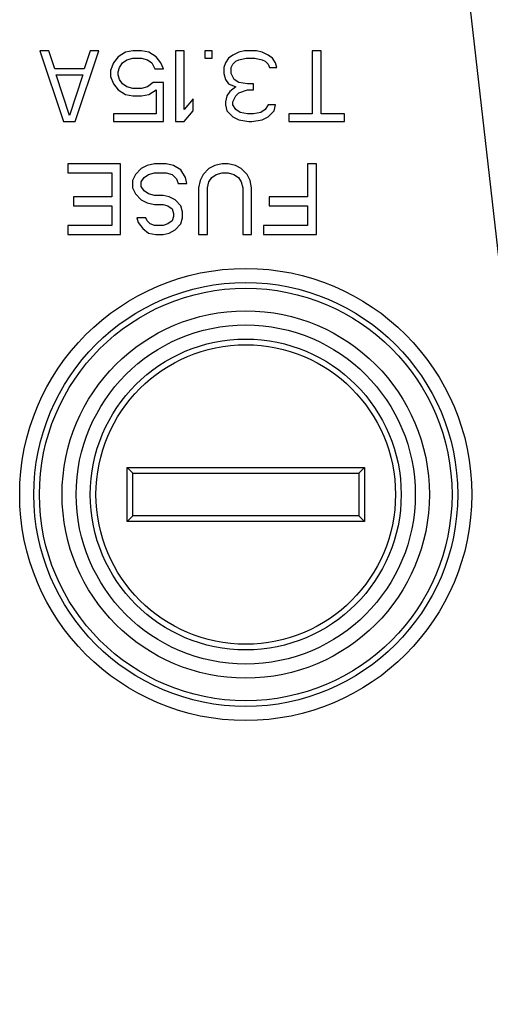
# Paper-space layout 'Sheet' of a CAD drawing. Header units: inches. Extents: x 0.2 to 10.8, y 0.2 to 8.3.
# Tile 456 of 545: x 9.7934 to 9.86, y 4.7717 to 4.911. Entities that reach past the tile are written whole.
import ezdxf

# ---------------------------------------------------------------- set-up
doc = ezdxf.new("R2010")
doc.units = ezdxf.units.IN
doc.header["$MEASUREMENT"] = 0
doc.layers.get('0').update_dxf_attribs({"lineweight": 5})

psp = doc.layouts.new('Sheet')

# ---------------------------------------------------------------- linework, layer by layer
at = {"color": 0, "linetype": 'ByBlock', "lineweight": -3}
for p, q in [((9.879625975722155, 4.71587193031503), (9.84976802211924, 4.977896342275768)), ((9.796291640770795, 4.906608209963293), (9.799624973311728, 4.89660820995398)), ((9.797541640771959, 4.906608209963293), (9.796291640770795, 4.906608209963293)), ((9.798374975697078, 4.90405501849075), (9.797541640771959, 4.906608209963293)), ((9.801291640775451, 4.89660820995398), (9.804624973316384, 4.906608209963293)), ((9.80337497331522, 4.906608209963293), (9.802541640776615, 4.90405501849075)), ((9.804624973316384, 4.906608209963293), (9.80337497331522, 4.906608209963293)), ((9.809416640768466, 4.906608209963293), (9.808374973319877, 4.906395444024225)), ((9.81066664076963, 4.906608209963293), (9.809416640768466, 4.906608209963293)), ((9.811708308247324, 4.906395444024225), (9.81066664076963, 4.906608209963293)), ((9.815458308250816, 4.906608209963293), (9.815458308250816, 4.89660820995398)), ((9.816708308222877, 4.906608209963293), (9.815458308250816, 4.906608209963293)), ((9.816708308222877, 4.898310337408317), (9.816708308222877, 4.906608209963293)), ((9.819624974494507, 4.906608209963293), (9.819624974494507, 4.905544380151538)), ((9.820666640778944, 4.906608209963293), (9.819624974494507, 4.906608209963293)), ((9.820666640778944, 4.905544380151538), (9.820666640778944, 4.906608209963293)), ((9.825249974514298, 4.906608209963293), (9.824416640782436, 4.906395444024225)), ((9.826916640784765, 4.906608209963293), (9.825249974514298, 4.906608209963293)), ((9.827749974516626, 4.906395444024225), (9.826916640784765, 4.906608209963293)), ((9.83483330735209, 4.906608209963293), (9.83483330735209, 4.897672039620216)), ((9.836083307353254, 4.906608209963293), (9.83483330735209, 4.906608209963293)), ((9.836083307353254, 4.897672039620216), (9.836083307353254, 4.906608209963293)), ((9.807333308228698, 4.905757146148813), (9.806708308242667, 4.904906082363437)), ((9.808374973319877, 4.906395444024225), (9.807333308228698, 4.905757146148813)), ((9.807958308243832, 4.904906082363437), (9.808583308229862, 4.90533161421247)), ((9.808583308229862, 4.90533161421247), (9.809416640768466, 4.905544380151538)), ((9.809416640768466, 4.905544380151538), (9.81066664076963, 4.905544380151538)), ((9.81066664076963, 4.905544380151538), (9.811499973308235, 4.90533161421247)), ((9.811499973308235, 4.90533161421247), (9.81212497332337, 4.904906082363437)), ((9.8127499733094, 4.905757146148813), (9.811708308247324, 4.906395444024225)), ((9.813374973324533, 4.904906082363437), (9.8127499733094, 4.905757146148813)), ((9.819624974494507, 4.905544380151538), (9.820666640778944, 4.905544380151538)), ((9.82295830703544, 4.905544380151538), (9.822541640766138, 4.904906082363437)), ((9.823583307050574, 4.905969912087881), (9.82295830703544, 4.905544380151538)), ((9.824416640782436, 4.906395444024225), (9.823583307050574, 4.905969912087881)), ((9.823999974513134, 4.905118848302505), (9.824416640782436, 4.90533161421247)), ((9.824416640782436, 4.90533161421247), (9.825458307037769, 4.905544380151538)), ((9.825458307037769, 4.905544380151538), (9.826708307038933, 4.905544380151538)), ((9.826708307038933, 4.905544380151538), (9.827749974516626, 4.90533161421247)), ((9.828583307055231, 4.905969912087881), (9.827749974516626, 4.906395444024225)), ((9.827749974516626, 4.90533161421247), (9.828166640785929, 4.905118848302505)), ((9.829208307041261, 4.905544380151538), (9.828583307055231, 4.905969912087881)), ((9.829624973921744, 4.904906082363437), (9.829208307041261, 4.905544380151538)), ((9.802541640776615, 4.90405501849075), (9.798374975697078, 4.90405501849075)), ((9.806708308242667, 4.904906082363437), (9.806291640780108, 4.903842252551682)), ((9.806291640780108, 4.903842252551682), (9.806291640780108, 4.902991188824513)), ((9.807333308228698, 4.903629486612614), (9.807541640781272, 4.904267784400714)), ((9.807541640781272, 4.904267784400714), (9.807958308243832, 4.904906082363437)), ((9.81212497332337, 4.904906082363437), (9.812541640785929, 4.90405501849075)), ((9.812541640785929, 4.90405501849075), (9.813791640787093, 4.90405501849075)), ((9.813791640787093, 4.90405501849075), (9.813374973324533, 4.904906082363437)), ((9.822541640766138, 4.904906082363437), (9.82233330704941, 4.904267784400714)), ((9.82233330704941, 4.904267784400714), (9.82233330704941, 4.903416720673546)), ((9.823374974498, 4.904267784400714), (9.823583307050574, 4.90469331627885)), ((9.823374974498, 4.903416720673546), (9.823374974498, 4.904267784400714)), ((9.823583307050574, 4.90469331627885), (9.823999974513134, 4.905118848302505)), ((9.828166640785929, 4.905118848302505), (9.828583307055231, 4.90469331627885)), ((9.828583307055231, 4.90469331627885), (9.828791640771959, 4.904267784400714)), ((9.828791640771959, 4.904267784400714), (9.829833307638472, 4.904267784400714)), ((9.829833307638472, 4.904267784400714), (9.829624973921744, 4.904906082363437)), ((9.800458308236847, 4.897459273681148), (9.798583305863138, 4.903203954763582)), ((9.798583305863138, 4.903203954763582), (9.802333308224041, 4.903203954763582)), ((9.802333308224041, 4.903203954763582), (9.800458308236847, 4.897459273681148)), ((9.806291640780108, 4.902991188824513), (9.806708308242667, 4.901927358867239)), ((9.807333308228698, 4.903203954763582), (9.807333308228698, 4.903629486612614)), ((9.807541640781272, 4.902565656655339), (9.807333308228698, 4.903203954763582)), ((9.807958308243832, 4.901927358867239), (9.807541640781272, 4.902565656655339)), ((9.82233330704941, 4.903416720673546), (9.822541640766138, 4.902565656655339)), ((9.822541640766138, 4.902565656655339), (9.82295830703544, 4.901927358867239)), ((9.823791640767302, 4.902565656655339), (9.823374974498, 4.903416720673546)), ((9.824416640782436, 4.902140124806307), (9.823791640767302, 4.902565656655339)), ((9.806708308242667, 4.901927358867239), (9.807333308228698, 4.90107629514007)), ((9.807333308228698, 4.90107629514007), (9.808374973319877, 4.900437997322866)), ((9.808583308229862, 4.901501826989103), (9.807958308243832, 4.901927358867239)), ((9.809416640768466, 4.901289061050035), (9.808583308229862, 4.901501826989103)), ((9.81066664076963, 4.901289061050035), (9.809416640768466, 4.901289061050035)), ((9.811499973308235, 4.901501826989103), (9.81066664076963, 4.901289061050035)), ((9.812333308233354, 4.902140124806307), (9.811499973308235, 4.901501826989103)), ((9.811708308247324, 4.900437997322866), (9.8127499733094, 4.90107629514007)), ((9.813791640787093, 4.902140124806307), (9.812333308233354, 4.902140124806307)), ((9.8127499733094, 4.90107629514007), (9.8127499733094, 4.897672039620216)), ((9.813791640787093, 4.89660820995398), (9.813791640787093, 4.902140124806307)), ((9.82295830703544, 4.901927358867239), (9.823999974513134, 4.901501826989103)), ((9.823999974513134, 4.901501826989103), (9.823166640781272, 4.900863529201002)), ((9.8256666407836, 4.901927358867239), (9.824416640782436, 4.902140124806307)), ((9.824416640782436, 4.900650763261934), (9.8256666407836, 4.90107629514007)), ((9.826499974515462, 4.901927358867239), (9.8256666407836, 4.901927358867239)), ((9.8256666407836, 4.90107629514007), (9.826499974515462, 4.90107629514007)), ((9.826499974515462, 4.90107629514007), (9.826499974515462, 4.901927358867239)), ((9.808374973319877, 4.900437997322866), (9.809416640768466, 4.900225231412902)), ((9.809416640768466, 4.900225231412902), (9.81066664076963, 4.900225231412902)), ((9.81066664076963, 4.900225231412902), (9.811708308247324, 4.900437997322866)), ((9.817958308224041, 4.899799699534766), (9.816708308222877, 4.898310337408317)), ((9.817958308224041, 4.898097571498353), (9.817958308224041, 4.899799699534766)), ((9.82274997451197, 4.900225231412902), (9.822541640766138, 4.899374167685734)), ((9.823166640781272, 4.900863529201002), (9.82274997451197, 4.900225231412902)), ((9.823583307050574, 4.899374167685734), (9.823999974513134, 4.900225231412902)), ((9.823999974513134, 4.900225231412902), (9.824416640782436, 4.900650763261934)), ((9.822541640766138, 4.899374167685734), (9.822541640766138, 4.898948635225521)), ((9.822541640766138, 4.898948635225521), (9.82274997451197, 4.898097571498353)), ((9.823583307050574, 4.898948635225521), (9.823583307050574, 4.899374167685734)), ((9.823999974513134, 4.898310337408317), (9.823583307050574, 4.898948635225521)), ((9.824624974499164, 4.897884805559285), (9.823999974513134, 4.898310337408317)), ((9.828166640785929, 4.898310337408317), (9.827541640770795, 4.897884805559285)), ((9.828583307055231, 4.898948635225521), (9.828166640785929, 4.898310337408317)), ((9.829624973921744, 4.898948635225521), (9.828583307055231, 4.898948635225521)), ((9.829416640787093, 4.898097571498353), (9.829624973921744, 4.898948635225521)), ((9.806708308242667, 4.897672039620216), (9.806708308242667, 4.89660820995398)), ((9.8127499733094, 4.897672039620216), (9.806708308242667, 4.897672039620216)), ((9.816708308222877, 4.89660820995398), (9.817958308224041, 4.898097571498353)), ((9.82274997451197, 4.898097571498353), (9.823583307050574, 4.897246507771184)), ((9.823583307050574, 4.897246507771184), (9.824416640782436, 4.896820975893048)), ((9.8256666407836, 4.897672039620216), (9.824624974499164, 4.897884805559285)), ((9.826499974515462, 4.897672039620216), (9.8256666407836, 4.897672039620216)), ((9.827541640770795, 4.897884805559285), (9.826499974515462, 4.897672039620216)), ((9.827749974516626, 4.896820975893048), (9.828583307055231, 4.897246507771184)), ((9.828583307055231, 4.897246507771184), (9.829416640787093, 4.898097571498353)), ((9.831499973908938, 4.897672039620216), (9.831499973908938, 4.89660820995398)), ((9.83483330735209, 4.897672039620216), (9.831499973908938, 4.897672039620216)), ((9.839416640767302, 4.897672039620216), (9.836083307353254, 4.897672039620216)), ((9.839416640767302, 4.89660820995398), (9.839416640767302, 4.897672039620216)), ((9.799624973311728, 4.89660820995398), (9.801291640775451, 4.89660820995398)), ((9.806708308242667, 4.89660820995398), (9.813791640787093, 4.89660820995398)), ((9.815458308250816, 4.89660820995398), (9.816708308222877, 4.89660820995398)), ((9.824416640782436, 4.896820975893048), (9.825874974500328, 4.89660820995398)), ((9.825874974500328, 4.89660820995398), (9.82629164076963, 4.89660820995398)), ((9.82629164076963, 4.89660820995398), (9.827749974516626, 4.896820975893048)), ((9.831499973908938, 4.89660820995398), (9.839416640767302, 4.89660820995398)), ((9.800208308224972, 4.890608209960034), (9.800208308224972, 4.88933161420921)), ((9.807708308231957, 4.890608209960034), (9.800208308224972, 4.890608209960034)), ((9.807708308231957, 4.88060820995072), (9.807708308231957, 4.890608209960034)), ((9.81062497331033, 4.889969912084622), (9.809791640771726, 4.889118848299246)), ((9.81145830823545, 4.890395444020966), (9.81062497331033, 4.889969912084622)), ((9.812499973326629, 4.890608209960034), (9.81145830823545, 4.890395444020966)), ((9.814166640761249, 4.890608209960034), (9.812499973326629, 4.890608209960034)), ((9.815208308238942, 4.890395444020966), (9.814166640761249, 4.890608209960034)), ((9.816249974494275, 4.889757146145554), (9.815208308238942, 4.890395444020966)), ((9.820208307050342, 4.889969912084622), (9.819374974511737, 4.889118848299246)), ((9.821041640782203, 4.890395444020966), (9.820208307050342, 4.889969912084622)), ((9.822083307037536, 4.890608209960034), (9.821041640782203, 4.890395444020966)), ((9.822916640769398, 4.890608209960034), (9.822083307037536, 4.890608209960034)), ((9.823958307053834, 4.890395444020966), (9.822916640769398, 4.890608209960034)), ((9.824791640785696, 4.889969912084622), (9.823958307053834, 4.890395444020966)), ((9.825624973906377, 4.889118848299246), (9.824791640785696, 4.889969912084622)), ((9.834166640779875, 4.890608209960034), (9.834166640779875, 4.885927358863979)), ((9.83541664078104, 4.890608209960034), (9.834166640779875, 4.890608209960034)), ((9.83541664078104, 4.88060820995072), (9.83541664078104, 4.890608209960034)), ((9.800208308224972, 4.88933161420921), (9.806458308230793, 4.88933161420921)), ((9.806458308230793, 4.88933161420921), (9.806458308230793, 4.885927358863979)), ((9.809791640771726, 4.889118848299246), (9.809374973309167, 4.888267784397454)), ((9.81062497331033, 4.88805501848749), (9.81104164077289, 4.888693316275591)), ((9.81104164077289, 4.888693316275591), (9.811666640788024, 4.889118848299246)), ((9.811666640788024, 4.889118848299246), (9.812499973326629, 4.88933161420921)), ((9.812499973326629, 4.88933161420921), (9.814166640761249, 4.88933161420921)), ((9.814166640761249, 4.88933161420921), (9.814999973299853, 4.889118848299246)), ((9.814999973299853, 4.889118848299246), (9.815624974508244, 4.888480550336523)), ((9.815624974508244, 4.888480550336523), (9.815833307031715, 4.887842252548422)), ((9.816874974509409, 4.888693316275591), (9.816249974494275, 4.889757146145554)), ((9.81708330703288, 4.887842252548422), (9.816874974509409, 4.888693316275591)), ((9.819374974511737, 4.889118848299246), (9.818958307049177, 4.888267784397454)), ((9.820208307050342, 4.88805501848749), (9.820624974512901, 4.888693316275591)), ((9.820624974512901, 4.888693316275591), (9.821249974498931, 4.889118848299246)), ((9.821249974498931, 4.889118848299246), (9.822083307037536, 4.88933161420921)), ((9.822083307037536, 4.88933161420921), (9.822916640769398, 4.88933161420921)), ((9.822916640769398, 4.88933161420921), (9.82374997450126, 4.889118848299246)), ((9.82374997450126, 4.889118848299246), (9.824374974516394, 4.888693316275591)), ((9.824374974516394, 4.888693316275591), (9.824791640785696, 4.88805501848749)), ((9.82604164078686, 4.888267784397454), (9.825624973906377, 4.889118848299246)), ((9.809374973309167, 4.888267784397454), (9.809374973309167, 4.887203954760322)), ((9.809374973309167, 4.887203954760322), (9.809791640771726, 4.886352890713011)), ((9.81062497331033, 4.887416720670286), (9.81062497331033, 4.88805501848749)), ((9.81104164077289, 4.886778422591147), (9.81062497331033, 4.887416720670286)), ((9.815833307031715, 4.887842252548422), (9.81708330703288, 4.887842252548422)), ((9.818958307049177, 4.888267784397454), (9.818749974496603, 4.887203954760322)), ((9.818749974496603, 4.887203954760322), (9.818749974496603, 4.88060820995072)), ((9.819999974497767, 4.887203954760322), (9.820208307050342, 4.88805501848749)), ((9.819999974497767, 4.88060820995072), (9.819999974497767, 4.887203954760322)), ((9.824791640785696, 4.88805501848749), (9.824999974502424, 4.887203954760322)), ((9.824999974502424, 4.887203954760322), (9.824999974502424, 4.88060820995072)), ((9.826249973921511, 4.887203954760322), (9.82604164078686, 4.888267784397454)), ((9.826249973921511, 4.88060820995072), (9.826249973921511, 4.887203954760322)), ((9.801041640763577, 4.885927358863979), (9.801041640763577, 4.884650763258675)), ((9.806458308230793, 4.885927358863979), (9.801041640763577, 4.885927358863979)), ((9.809791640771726, 4.886352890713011), (9.81062497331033, 4.885501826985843)), ((9.811666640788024, 4.886352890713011), (9.81104164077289, 4.886778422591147)), ((9.812499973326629, 4.886140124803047), (9.811666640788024, 4.886352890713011)), ((9.813749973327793, 4.886140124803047), (9.812499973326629, 4.886140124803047)), ((9.814583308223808, 4.885927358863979), (9.813749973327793, 4.886140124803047)), ((9.815416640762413, 4.885501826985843), (9.814583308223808, 4.885927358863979)), ((9.82874997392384, 4.885927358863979), (9.82874997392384, 4.884650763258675)), ((9.834166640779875, 4.885927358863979), (9.82874997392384, 4.885927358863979)), ((9.801041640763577, 4.884650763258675), (9.806458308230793, 4.884650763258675)), ((9.806458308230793, 4.884650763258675), (9.806458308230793, 4.881884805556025)), ((9.81062497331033, 4.885501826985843), (9.81145830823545, 4.885076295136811)), ((9.81145830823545, 4.885076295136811), (9.812499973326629, 4.884863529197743)), ((9.812499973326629, 4.884863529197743), (9.813749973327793, 4.884863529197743)), ((9.813749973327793, 4.884863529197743), (9.814374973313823, 4.884650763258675)), ((9.814374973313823, 4.884650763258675), (9.814999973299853, 4.884225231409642)), ((9.816249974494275, 4.884650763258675), (9.815416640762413, 4.885501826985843)), ((9.81645830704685, 4.883799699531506), (9.816249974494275, 4.884650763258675)), ((9.82874997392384, 4.884650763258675), (9.834166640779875, 4.884650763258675)), ((9.834166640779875, 4.884650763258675), (9.834166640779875, 4.881884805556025)), ((9.8099999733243, 4.882948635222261), (9.810208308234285, 4.882310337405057)), ((9.811249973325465, 4.882948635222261), (9.8099999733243, 4.882948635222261)), ((9.81145830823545, 4.882523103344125), (9.811249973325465, 4.882948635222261)), ((9.814999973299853, 4.884225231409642), (9.815208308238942, 4.883586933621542)), ((9.815208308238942, 4.883161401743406), (9.814999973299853, 4.882523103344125)), ((9.815208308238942, 4.883586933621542), (9.815208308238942, 4.883161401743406)), ((9.816249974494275, 4.882097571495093), (9.81645830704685, 4.882948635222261)), ((9.81645830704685, 4.882948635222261), (9.81645830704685, 4.883799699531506)), ((9.800208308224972, 4.881884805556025), (9.800208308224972, 4.88060820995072)), ((9.806458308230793, 4.881884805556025), (9.800208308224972, 4.881884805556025)), ((9.810208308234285, 4.882310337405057), (9.81083330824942, 4.881459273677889)), ((9.811874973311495, 4.882097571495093), (9.81145830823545, 4.882523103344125)), ((9.812499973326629, 4.881884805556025), (9.811874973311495, 4.882097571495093)), ((9.813749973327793, 4.881884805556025), (9.812499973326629, 4.881884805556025)), ((9.814374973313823, 4.882097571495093), (9.813749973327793, 4.881884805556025)), ((9.814999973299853, 4.882523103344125), (9.814374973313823, 4.882097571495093)), ((9.815416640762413, 4.881246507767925), (9.816249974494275, 4.882097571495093)), ((9.827916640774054, 4.881884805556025), (9.827916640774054, 4.88060820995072)), ((9.834166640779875, 4.881884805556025), (9.827916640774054, 4.881884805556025)), ((9.800208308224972, 4.88060820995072), (9.807708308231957, 4.88060820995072)), ((9.81083330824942, 4.881459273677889), (9.811666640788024, 4.880820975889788)), ((9.811666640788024, 4.880820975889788), (9.812708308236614, 4.88060820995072)), ((9.812708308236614, 4.88060820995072), (9.813749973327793, 4.88060820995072)), ((9.813749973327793, 4.88060820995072), (9.814583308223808, 4.880820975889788)), ((9.814583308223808, 4.880820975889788), (9.815416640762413, 4.881246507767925)), ((9.818749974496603, 4.88060820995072), (9.819999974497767, 4.88060820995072)), ((9.824999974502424, 4.88060820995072), (9.826249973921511, 4.88060820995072)), ((9.827916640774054, 4.88060820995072), (9.83541664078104, 4.88060820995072)), ((9.808616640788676, 4.840011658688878), (9.808616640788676, 4.847611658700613)), ((9.808616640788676, 4.847611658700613), (9.84221664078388, 4.847611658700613)), ((9.809416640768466, 4.846811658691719), (9.808616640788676, 4.847611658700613)), ((9.809416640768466, 4.840811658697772), (9.809416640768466, 4.846811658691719)), ((9.809416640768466, 4.846811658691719), (9.841416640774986, 4.846811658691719)), ((9.841416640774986, 4.846811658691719), (9.84221664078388, 4.847611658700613)), ((9.841416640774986, 4.846811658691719), (9.841416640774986, 4.840811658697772)), ((9.84221664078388, 4.847611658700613), (9.84221664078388, 4.840011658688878)), ((9.809416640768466, 4.840811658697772), (9.808616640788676, 4.840011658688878)), ((9.84221664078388, 4.840011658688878), (9.808616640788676, 4.840011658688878)), ((9.841416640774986, 4.840811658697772), (9.809416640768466, 4.840811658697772)), ((9.841416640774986, 4.840811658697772), (9.84221664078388, 4.840011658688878))]:
    psp.add_line(p, q, dxfattribs=at)
for radius in [0.03200000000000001, 0.03000000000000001, 0.02920000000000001, 0.02600000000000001, 0.02400000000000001, 0.02200000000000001, 0.0212]:
    psp.add_circle((9.825416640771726, 4.843811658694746), radius, dxfattribs=at)

doc.saveas('drawing.dxf')
